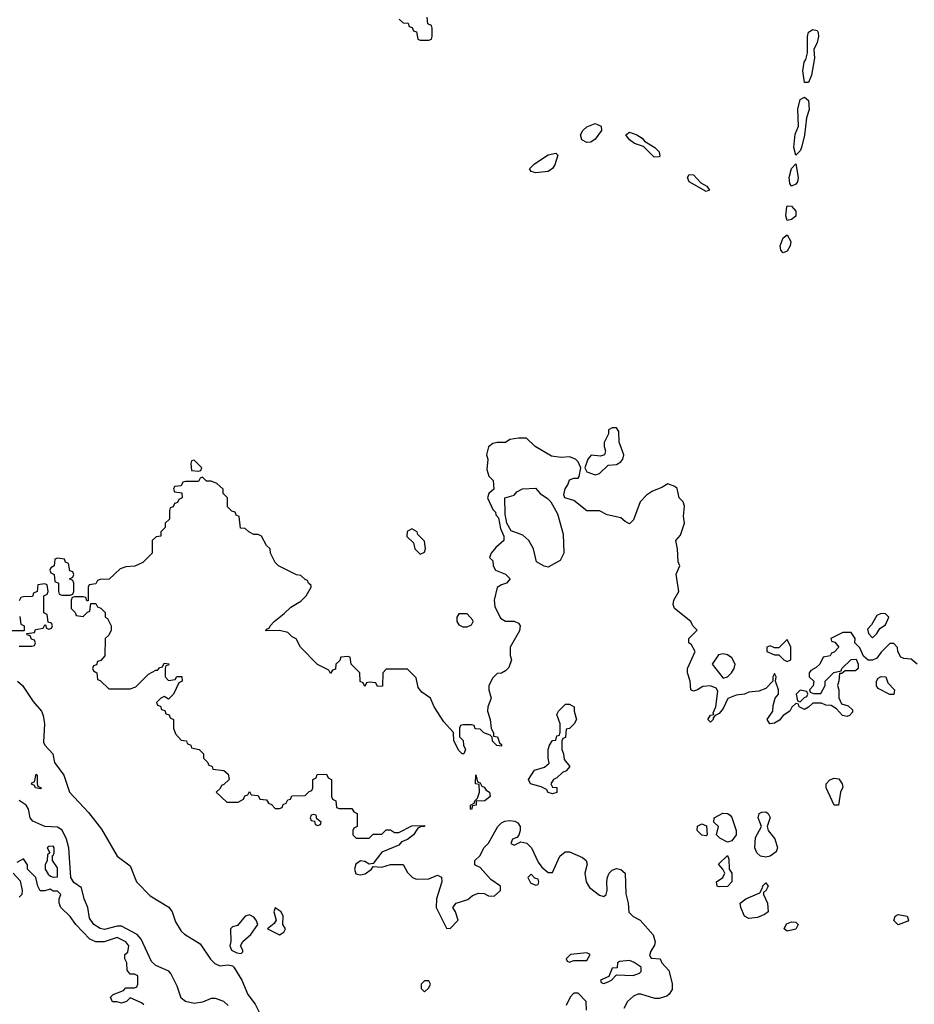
# Model space of a CAD drawing. Header units: inches. Extents: x 2380053 to 2584298, y 380219 to 546618.
# Tile 623 of 656: x 2533713 to 2537905, y 442496 to 447109. Entities that reach past the tile are written whole.
import ezdxf

# ---------------------------------------------------------------- set-up
doc = ezdxf.new("R2010")
doc.units = ezdxf.units.IN
doc.header["$MEASUREMENT"] = 0
doc.layers.add('C5434', color=7, linetype='Continuous')

msp = doc.modelspace()

# ---------------------------------------------------------------- linework, layer by layer
at = {"layer": 'C5434', "color": 2}
for points, elevation in [([(2535491.6, 447111.6), (2535510, 447094), (2535532.7, 447092.7), (2535538, 447078), (2535552.7, 447072.7), (2535558, 447058), (2535572.7, 447052.7), (2535578, 447018), (2535590, 447014), (2535630, 447014), (2535642, 447018), (2535646, 447030), (2535646, 447070), (2535642, 447082), (2535626, 447090), (2535622, 447122)], 34), ([(2537918, 444090), (2537890, 444114), (2537856.4, 444116.4), (2537842, 444122), (2537828, 444150), (2537827.3, 444167.3), (2537810, 444186), (2537790, 444186), (2537750, 444146), (2537730, 444118), (2537710, 444108), (2537688.4, 444108.4), (2537667.3, 444127.3), (2537650, 444166), (2537626, 444190), (2537628, 444210), (2537610, 444238), (2537570, 444238), (2537514, 444210), (2537518, 444198), (2537532.7, 444192.7), (2537552, 444170), (2537530, 444146), (2537518, 444142), (2537511.6, 444128.4), (2537478, 444122), (2537462, 444090), (2537445.4, 444074.6), (2537419.6, 444060.4), (2537412, 444050), (2537412, 444030), (2537434, 444010), (2537431.6, 443988.4), (2537414, 443970), (2537418, 443958), (2537432.7, 443952.7), (2537467.3, 443952.7), (2537488, 443990), (2537488, 444010), (2537528.9, 444051.1), (2537562, 444058), (2537566, 444070), (2537608.9, 444111.1), (2537632.7, 444112.7), (2537642, 444090), (2537642, 444070), (2537630, 444058), (2537582, 444058), (2537566, 444046), (2537554, 444046), (2537551.3, 444010), (2537544.7, 443990), (2537551.3, 443970), (2537551.6, 443931.6), (2537564.7, 443904.7), (2537595.3, 443895.3), (2537616, 443876), (2537615.3, 443864.7), (2537602, 443850), (2537590, 443845.2), (2537569.4, 443849.4), (2537540.4, 443880.4), (2537516.4, 443896.4), (2537490, 443898), (2537470, 443908), (2537430, 443908), (2537410, 443888), (2537390, 443878), (2537366, 443890), (2537362, 443902), (2537350, 443906), (2537331.6, 443888.4), (2537322, 443870), (2537290, 443848.7), (2537272.8, 443827.2), (2537250, 443814), (2537228, 443810), (2537215.3, 443830), (2537242, 443870), (2537243.1, 443896.9), (2537254, 443930), (2537268.7, 443950), (2537268.7, 443970), (2537255.3, 444010), (2537258, 444030), (2537250, 444046), (2537242, 444030), (2537242, 444010), (2537210, 443975.3), (2537176.9, 443963.1), (2537130, 443959), (2537110, 443949.3), (2537070, 443945.2), (2537030.7, 443929.3), (2537010, 443882), (2536990, 443859), (2536972, 443850), (2536962, 443838), (2536962, 443830), (2536950, 443818), (2536938, 443830), (2536950, 443851.3), (2536966, 443854), (2536962, 443862), (2536975.3, 443890), (2536984, 443964), (2536977.2, 443977.2), (2536950, 443989.2), (2536914.4, 443985.6), (2536890, 443969.2), (2536870, 443964), (2536858, 443970), (2536855.3, 444010), (2536842, 444050), (2536842, 444070), (2536878, 444150), (2536860.4, 444180.4), (2536848.7, 444190), (2536848.7, 444210), (2536888, 444250), (2536868, 444270), (2536858, 444290), (2536782, 444350), (2536775.3, 444370), (2536778, 444390), (2536802, 444430), (2536788.7, 444511.3), (2536806, 444550), (2536798, 444570), (2536795.3, 444630), (2536788, 444670), (2536810, 444694), (2536828.7, 444750), (2536824, 444784), (2536828.7, 444830), (2536822, 444850), (2536804, 444870), (2536793.6, 444913.6), (2536783.1, 444923.1), (2536750, 444935.3), (2536722.5, 444917.5), (2536678.8, 444901.2), (2536650, 444882), (2536621, 444850), (2536590, 444766), (2536570, 444748), (2536550, 444758), (2536530, 444775.3), (2536466, 444790), (2536430, 444808), (2536370, 444809), (2536310, 444856), (2536268, 444870), (2536263.1, 444883.1), (2536269.3, 444910.7), (2536282, 444930), (2536290, 444954), (2536310, 444962), (2536330, 444962), (2536335.3, 444970), (2536342, 445010), (2536330, 445038), (2536318, 445050), (2536290, 445062), (2536250, 445059), (2536205.2, 445065.2), (2536129.1, 445109.1), (2536088.4, 445148.4), (2536050, 445148.7), (2536010, 445142), (2535990, 445128.7), (2535950, 445129), (2535930, 445124), (2535910, 445108), (2535901, 445070), (2535906, 445050), (2535902, 445002), (2535911, 444971), (2535932, 444950), (2535934, 444910), (2535912, 444890), (2535904.7, 444870), (2535930, 444814), (2535942, 444802), (2535944.7, 444790), (2535956, 444776), (2535965.4, 444725.4), (2535982, 444690), (2535982, 444670), (2535943.5, 444636.5), (2535922, 444610), (2535914, 444590), (2535930, 444574), (2535931.3, 444550), (2535942, 444530), (2535990, 444512), (2536012, 444490), (2535994, 444470), (2535970, 444462), (2535951.1, 444448.9), (2535936, 444390), (2535939.6, 444359.6), (2535965.4, 444305.4), (2535990, 444292), (2536030, 444292), (2536050, 444282), (2536058, 444270), (2536054.4, 444245.6), (2536012, 444170), (2536012, 444130), (2536018, 444110), (2536005.4, 444074.6), (2535990, 444058), (2535970, 444048), (2535950, 444046), (2535930, 444026), (2535912, 443990), (2535912, 443970), (2535922.8, 443930), (2535906, 443890), (2535904.7, 443870), (2535918, 443830), (2535922, 443790), (2535932.7, 443767.3), (2535932.7, 443752.7), (2535951.3, 443750), (2535962, 443722), (2535970, 443714), (2535970, 443706), (2535948.7, 443708.7), (2535928.7, 443728.7), (2535927.3, 443747.3), (2535918, 443758), (2535888.4, 443768.4), (2535870, 443786), (2535847.3, 443787.3), (2535842, 443802), (2535830, 443806), (2535790, 443806), (2535778, 443802), (2535774, 443790), (2535774, 443750), (2535791.6, 443731.6), (2535792, 443710), (2535802, 443690), (2535794, 443670), (2535786, 443670), (2535770, 443686), (2535748, 443730), (2535746, 443770), (2535700.2, 443820.2), (2535655.3, 443890), (2535638, 443930), (2535598, 443958), (2535580.2, 443980.2), (2535570, 444026), (2535530, 444066), (2535430, 444066), (2535414, 444050), (2535412.7, 443987.3), (2535390, 443986), (2535382, 444002), (2535350, 444006), (2535338, 444002), (2535330, 443986), (2535322, 444002), (2535308.4, 444008.4), (2535306, 444050), (2535266, 444090), (2535262, 444122), (2535250, 444126), (2535218, 444122), (2535212.7, 444107.3), (2535194, 444090), (2535192.7, 444067.3), (2535178, 444062), (2535170, 444046), (2535162, 444062), (2535108.9, 444088.9), (2535028.9, 444168.9), (2535008.4, 444208.4), (2534990, 444218), (2534970, 444238), (2534930, 444248), (2534866, 444246), (2534870, 444254), (2534882, 444258), (2534886, 444270), (2534906, 444290), (2534952.9, 444327.1), (2534982.7, 444357.3), (2535030, 444384.7), (2535055.3, 444410), (2535078, 444450), (2535078, 444458), (2535066, 444470), (2535062, 444482), (2535050, 444486), (2535030, 444506), (2535010, 444508), (2534926, 444550), (2534910, 444566), (2534888, 444610), (2534886, 444630), (2534870, 444646), (2534846, 444690), (2534830, 444698), (2534810, 444698), (2534786, 444710), (2534770, 444726), (2534747.3, 444727.3), (2534742, 444782), (2534727.3, 444787.3), (2534722, 444802), (2534707.3, 444807.3), (2534687.3, 444827.3), (2534686, 444870), (2534666, 444890), (2534666, 444910), (2534636.4, 444936.4), (2534610, 444948), (2534588, 444948), (2534570, 444966), (2534558, 444962), (2534550, 444946), (2534490, 444946), (2534478, 444942), (2534470, 444926), (2534438, 444922), (2534434, 444910), (2534438, 444898), (2534472.7, 444892.7), (2534474, 444870), (2534458, 444862), (2534452.7, 444847.3), (2534438, 444842), (2534432.7, 444827.3), (2534418, 444822), (2534414, 444810), (2534414, 444770), (2534394, 444750), (2534394, 444730), (2534374, 444710), (2534374, 444690), (2534352.7, 444687.3), (2534334, 444670), (2534334, 444610), (2534290, 444566), (2534251.6, 444548.4), (2534210, 444546), (2534183.6, 444536.4), (2534131.6, 444488.4), (2534090, 444486), (2534078, 444482), (2534070, 444466), (2534038, 444462), (2534034, 444450), (2534034, 444386), (2534027.3, 444387.3), (2534022, 444402), (2534010, 444406), (2533970, 444406), (2533958, 444402), (2533954, 444390), (2533954, 444350), (2533972.7, 444332.7), (2533978, 444318), (2534010, 444314), (2534030, 444334), (2534042, 444338), (2534046, 444374), (2534070, 444374), (2534078, 444358), (2534092.7, 444352.7), (2534112.7, 444332.7), (2534114, 444310), (2534123.6, 444303.6), (2534142, 444270), (2534142, 444250), (2534130, 444226), (2534114, 444210), (2534111.6, 444128.4), (2534092.7, 444107.3), (2534078, 444102), (2534072.7, 444087.3), (2534058, 444082), (2534054, 444070), (2534058, 444058), (2534074, 444050), (2534078, 444018), (2534090, 444014), (2534130, 443974), (2534230, 443974), (2534256.4, 443983.6), (2534316.4, 444043.6), (2534350, 444062), (2534358, 444062), (2534370, 444074), (2534382, 444078), (2534390, 444094), (2534411.6, 444091.6), (2534410, 444086), (2534398, 444082), (2534394, 444070), (2534394, 444030), (2534410, 444014), (2534442, 444018), (2534448.4, 444031.6), (2534472.7, 444032.7), (2534474, 444010), (2534458, 444002), (2534434, 443950), (2534410, 443926), (2534390, 443938), (2534374, 443930), (2534354, 443910), (2534358, 443898), (2534372.7, 443892.7), (2534378, 443878), (2534392.7, 443872.7), (2534398, 443858), (2534412.7, 443852.7), (2534418, 443838), (2534434, 443830), (2534434, 443790), (2534443.6, 443763.6), (2534470, 443734), (2534494, 443730), (2534498, 443718), (2534514, 443710), (2534518, 443698), (2534554, 443690), (2534574, 443670), (2534574, 443650), (2534594, 443630), (2534598, 443618), (2534614, 443610), (2534618, 443598), (2534670, 443592), (2534690, 443574), (2534694, 443550), (2534670, 443526), (2534658, 443522), (2534652.7, 443507.3), (2534634, 443490), (2534683.6, 443443.6), (2534736.4, 443443.6), (2534762, 443458), (2534767.3, 443472.7), (2534782, 443478), (2534790, 443494), (2534798, 443478), (2534830, 443474), (2534838, 443458), (2534870, 443454), (2534878, 443438), (2534892.7, 443432.7), (2534910, 443414), (2534930, 443414), (2534942, 443418), (2534947.3, 443432.7), (2534962, 443438), (2534970, 443454), (2534982, 443458), (2534987.3, 443472.7), (2535050, 443474), (2535070, 443494), (2535082, 443498), (2535086, 443510), (2535086, 443550), (2535102, 443558), (2535107.3, 443572.7), (2535150, 443574), (2535158, 443558), (2535174, 443550), (2535174, 443470), (2535178, 443458), (2535194, 443450), (2535198, 443418), (2535210, 443414), (2535270, 443414), (2535278, 443398), (2535294, 443390), (2535294, 443330), (2535278, 443322), (2535274, 443310), (2535274, 443290), (2535290, 443274), (2535350, 443274), (2535370, 443294), (2535410, 443294), (2535430, 443314), (2535450, 443314), (2535470, 443302), (2535490, 443302), (2535550, 443332), (2535610, 443334), (2535610, 443329), (2535591.6, 443328.4), (2535578, 443322), (2535558, 443290), (2535530, 443269.2), (2535502.8, 443257.2), (2535490, 443242), (2535410, 443209.2), (2535370, 443155.3), (2535350, 443152.7), (2535330, 443165.2), (2535310, 443169), (2535287.3, 443152.7), (2535281, 443130), (2535287.5, 443107.5), (2535310, 443102.8), (2535332.1, 443107.9), (2535362, 443130), (2535370, 443142), (2535410, 443138.8), (2535450, 443150.8), (2535510, 443152), (2535530, 443114), (2535554, 443090), (2535570, 443082), (2535630, 443084.7), (2535670, 443102), (2535690, 443092), (2535691.3, 443070), (2535666, 442990), (2535664.7, 442950), (2535712.7, 442852.7), (2535730, 442852), (2535768, 442890), (2535755.3, 442930), (2535742, 442950), (2535758, 442970), (2535812.9, 442987.1), (2535834.6, 443005.4), (2535863.1, 443016.9), (2535890, 443016), (2535910, 443004.7), (2535936.4, 443003.6), (2535966, 443030), (2535966, 443050), (2535920.9, 443080.9), (2535870, 443138), (2535850, 443146), (2535846, 443150), (2535846, 443170), (2535868.4, 443191.6), (2535889.1, 443230.9), (2535910, 443252), (2535954, 443330), (2535970, 443346), (2535986.3, 443353.7), (2536010, 443357.3), (2536033.7, 443353.7), (2536046.8, 443346.8), (2536058, 443330), (2536058, 443310), (2536051.6, 443288.4), (2536042, 443278), (2536022, 443270), (2536014, 443250), (2536030, 443242), (2536062, 443258), (2536090, 443251.3), (2536111, 443230), (2536142, 443162), (2536159.6, 443139.6), (2536190, 443114), (2536210, 443114), (2536244, 443190), (2536269.6, 443210.4), (2536290, 443210.6), (2536350, 443184.9), (2536367.3, 443170), (2536372.4, 443152.4), (2536360.5, 443110), (2536367.7, 443070), (2536383.7, 443043.7), (2536430, 443007.7), (2536450, 443000.7), (2536461.2, 443010), (2536466.6, 443030), (2536464.2, 443070), (2536468.1, 443091.9), (2536474.5, 443110), (2536490, 443125.5), (2536510, 443132), (2536530, 443128.2), (2536550.3, 443110.3), (2536554, 443014), (2536564.9, 442970), (2536568, 442928), (2536587.3, 442907.3), (2536621, 442890), (2536681.7, 442821.7), (2536690.7, 442789.3), (2536687.3, 442772.7), (2536670, 442746), (2536664.7, 442724.7), (2536672.7, 442712.7), (2536714, 442710), (2536722, 442690), (2536754.4, 442654.4), (2536770, 442594), (2536770, 442566), (2536756.9, 442543.1), (2536745.4, 442534.6), (2536710, 442524), (2536690, 442524), (2536623.1, 442543.1), (2536610, 442544), (2536590, 442534), (2536561, 442510), (2536543.5, 442476.5)], 34), ([(2533710, 444174), (2533770, 444174), (2533782, 444178), (2533786, 444190), (2533782, 444202), (2533767.3, 444207.3), (2533762, 444222), (2533747.3, 444227.3), (2533746, 444234), (2533782, 444238), (2533787.3, 444252.7), (2533822, 444258), (2533830, 444274), (2533834, 444274), (2533838, 444258), (2533850, 444254), (2533862, 444258), (2533866, 444270), (2533862, 444282), (2533846, 444286), (2533842, 444322), (2533826, 444330), (2533826, 444410), (2533842, 444418), (2533846, 444430), (2533842, 444462), (2533830, 444466), (2533798, 444462), (2533794, 444430), (2533778, 444422), (2533772.7, 444407.3), (2533730, 444406), (2533718, 444402), (2533710, 444386)], 34), ([(2533712.7, 444312.7), (2533718, 444278), (2533734, 444270), (2533734, 444246), (2533670, 444246)], 34), ([(2533702, 444010), (2533726, 443990), (2533775.4, 443915.4), (2533814.9, 443870), (2533822.8, 443850), (2533829.1, 443810), (2533825, 443725), (2533830.3, 443710), (2533867.8, 443670), (2533875.6, 443630), (2533919, 443570), (2533946, 443490), (2534034.6, 443394.6), (2534096.7, 443316.7), (2534170, 443190.5), (2534230, 443144.9), (2534260.5, 443070), (2534324.5, 443004.5), (2534411, 442951), (2534427.4, 442930), (2534443.2, 442883.2), (2534470, 442839.3), (2534485.1, 442825.1), (2534558.9, 442778.9), (2534607.4, 442707.4), (2534627, 442687), (2534650, 442677.1), (2534690, 442682), (2534710, 442677), (2534717, 442670), (2534754.3, 442610), (2534782, 442542), (2534816.7, 442496.7), (2534860.7, 442410)], 30), ([(2534689.3, 442490), (2534670, 442509.3), (2534630, 442522.9), (2534610, 442523.6), (2534570, 442506), (2534530, 442499.6), (2534490, 442509.5), (2534470, 442525.1), (2534450, 442581.2), (2534420.5, 442640.5), (2534411, 442651), (2534350, 442678), (2534330, 442696.2), (2534282.2, 442802.2), (2534263.3, 442823.3), (2534190, 442862.2), (2534170, 442862.4), (2534110, 442846.4), (2534090, 442851.3), (2534060.7, 442870), (2534039.5, 442899.5), (2534032, 442950), (2534015.6, 442990), (2534002.3, 443042.3), (2533967.1, 443067.1), (2533953, 443090), (2533943.1, 443230), (2533932.6, 443270), (2533911.6, 443311.6), (2533890, 443325.7), (2533830, 443328.6), (2533774.3, 443354.3), (2533762, 443370), (2533754, 443410), (2533743.6, 443430), (2533710.7, 443450.7)], 30), ([(2534294, 442494), (2534283.1, 442503.1), (2534230, 442526), (2534214, 442510), (2534190, 442502), (2534170, 442508), (2534147.3, 442507.3), (2534138, 442530), (2534150, 442542), (2534199, 442561), (2534210, 442574), (2534250, 442574), (2534262, 442578), (2534266, 442590), (2534266, 442630), (2534250, 442638), (2534230, 442638), (2534216.4, 442656.4), (2534215.3, 442690), (2534206, 442710), (2534206, 442730), (2534219, 442741), (2534224, 442770), (2534210, 442788.7), (2534170, 442808.7), (2534108.9, 442788.9), (2534070, 442789), (2534041.6, 442801.6), (2533976, 442870), (2533950, 442908), (2533906, 442950), (2533898, 442970), (2533898, 442990), (2533906, 443010), (2533890, 443026), (2533870, 443026), (2533855.3, 443035.3), (2533830, 443028), (2533808.7, 443028.7), (2533798, 443050), (2533788, 443090), (2533749, 443129), (2533748.7, 443150), (2533730, 443178), (2533699.6, 443160.4)], 34), ([(2533682, 443110), (2533714.8, 443074.8), (2533724.7, 443030), (2533722, 443010), (2533710, 442998)], 34), ([(2536368.4, 442468.4), (2536368, 442510), (2536330, 442548), (2536310, 442548), (2536292, 442530), (2536274, 442490)], 34)]:
    msp.add_lwpolyline(points, dxfattribs=dict(at, elevation=elevation))
for points, elevation in [([(2537390, 446815.3), (2537383.5, 446870), (2537389.7, 446910), (2537397.6, 446922.4), (2537405.4, 446954.6), (2537405.4, 447030), (2537409.7, 447050.3), (2537430, 447062.8), (2537450, 447058.8), (2537454.9, 447050), (2537455.8, 447030), (2537450, 447002), (2537434.8, 446970), (2537438, 446930), (2537424, 446850), (2537410, 446815.3)], 30), ([(2537350, 446475.3), (2537340.5, 446510), (2537346.6, 446573.4), (2537362.7, 446610), (2537358.9, 446690), (2537370, 446736), (2537390, 446746.8), (2537410, 446731.3), (2537411.8, 446688.2), (2537400.7, 446650), (2537390, 446568), (2537376.3, 446510), (2537370, 446495.3)], 30), ([(2536370, 446534), (2536346.7, 446546.7), (2536341.6, 446570), (2536351.8, 446590), (2536370, 446608.2), (2536410, 446623.1), (2536437.3, 446610), (2536439.3, 446590), (2536410, 446549.5), (2536390, 446536.2)], 30), ([(2536685.7, 446465.7), (2536635.5, 446515.5), (2536594, 446530), (2536570, 446547), (2536554, 446570), (2536570, 446582.8), (2536604.7, 446570), (2536630, 446554), (2536640.4, 446540.4), (2536690, 446510.6), (2536710.3, 446490.3), (2536713.4, 446470), (2536710, 446467)], 30), ([(2536132.1, 446392.1), (2536110, 446399), (2536101.2, 446410), (2536125.1, 446434.9), (2536190, 446477.1), (2536224.7, 446484.7), (2536234.4, 446474.4), (2536221.3, 446430), (2536210, 446412.3), (2536190, 446398.4)], 30), ([(2537330, 446329), (2537322.4, 446342.4), (2537318.7, 446370), (2537330, 446412), (2537350, 446434), (2537360.7, 446370), (2537357.3, 446350), (2537350, 446339)], 30), ([(2536930, 446304.5), (2536849.7, 446349.7), (2536841.6, 446370), (2536850, 446384), (2536870, 446382), (2536904.5, 446344.5), (2536933.4, 446330), (2536944.7, 446310)], 30), ([(2537310, 446168.7), (2537303, 446190), (2537308, 446232), (2537310, 446238), (2537330, 446236), (2537350, 446212), (2537350.3, 446189.7), (2537330, 446173.2)], 30), ([(2537290, 446017), (2537279.6, 446030), (2537276.3, 446050), (2537290, 446086.8), (2537310, 446101), (2537326, 446070), (2537323.7, 446050), (2537310, 446025.1)], 30), ([(2536510, 445198), (2536490, 445198), (2536472.7, 445187.3), (2536471.6, 445168.4), (2536451.6, 445128.4), (2536451.3, 445110), (2536458, 445090), (2536454, 445070), (2536435.3, 445064.7), (2536391, 445069), (2536376, 445050), (2536362, 445010), (2536371, 444991), (2536410, 444977.3), (2536430, 444984), (2536470, 445022), (2536510, 445024.7), (2536530, 445038), (2536539, 445050), (2536544, 445070), (2536522, 445130), (2536520.4, 445180.4)], 34), ([(2534530, 445046), (2534518, 445042), (2534514, 445030), (2534518, 444998), (2534550, 444994), (2534562, 444998), (2534566, 445010)], 34), ([(2536190, 444544), (2536170, 444548.7), (2536135.3, 444570), (2536121.2, 444630), (2536099, 444670), (2536070, 444694), (2536015.3, 444715.3), (2535995.3, 444750), (2535987.3, 444792.7), (2535986, 444870), (2536030, 444882), (2536043.1, 444896.9), (2536068.7, 444911.3), (2536130, 444914), (2536152, 444890), (2536186.8, 444866.8), (2536202, 444850), (2536233.7, 444793.7), (2536259.8, 444699.8), (2536262.8, 444610), (2536244.9, 444575.1)], 34), ([(2535550, 444724), (2535528, 444712), (2535527.5, 444687.5), (2535558, 444658), (2535564.7, 444630), (2535590, 444604.7), (2535610, 444614), (2535614, 444630), (2535610, 444666), (2535578, 444698), (2535575.3, 444710)], 34), ([(2533890, 444586), (2533878, 444582), (2533874, 444550), (2533858, 444542), (2533854, 444530), (2533858, 444518), (2533874, 444510), (2533878, 444478), (2533894, 444470), (2533894, 444430), (2533898, 444418), (2533910, 444414), (2533950, 444414), (2533962, 444418), (2533966, 444430), (2533966, 444470), (2533962, 444482), (2533946, 444490), (2533962, 444498), (2533966, 444510), (2533962, 444522), (2533947.3, 444527.3), (2533942, 444562), (2533927.3, 444567.3), (2533922, 444582)], 34), ([(2535810, 444326), (2535770, 444326), (2535762, 444310), (2535762, 444290), (2535770, 444274), (2535790, 444264.7), (2535810, 444264.7), (2535830, 444274), (2535838, 444290), (2535836.4, 444296.4)], 34), ([(2537750, 444328), (2537730, 444318), (2537705.4, 444274.6), (2537686.4, 444253.6), (2537690, 444234), (2537710, 444214), (2537730, 444234), (2537743.1, 444256.9), (2537770, 444274), (2537786, 444310), (2537770, 444326)], 34), ([(2537310, 444206), (2537270, 444166), (2537250, 444166), (2537230, 444175.3), (2537214, 444170), (2537214, 444150), (2537250, 444134), (2537270, 444134), (2537294, 444110), (2537310, 444102), (2537326, 444110), (2537326, 444170)], 34), ([(2537010, 444139), (2536987.1, 444132.9), (2536958, 444090), (2537010, 444024.7), (2537030, 444031), (2537049, 444050), (2537061.2, 444070), (2537065.2, 444090), (2537050, 444119), (2537030, 444134)], 34), ([(2537790, 443948), (2537736.4, 443976.4), (2537728.7, 443988.7), (2537728, 444010), (2537736.4, 444023.6), (2537750, 444032), (2537771.3, 444031.3), (2537782, 444002), (2537812, 443970), (2537810, 443948)], 34), ([(2537370, 443968), (2537352, 443950), (2537358, 443918), (2537370, 443914), (2537390, 443934), (2537402, 443938), (2537406, 443950), (2537402, 443962)], 34), ([(2536210, 443482), (2536190, 443489), (2536182, 443502), (2536156, 443516), (2536106, 443530), (2536098, 443550), (2536126, 443594), (2536172.9, 443607.1), (2536194, 443626), (2536189.2, 443649.2), (2536189.2, 443690), (2536195.3, 443710), (2536210, 443732), (2536226, 443734), (2536230, 443754), (2536242, 443758), (2536246, 443770), (2536246, 443810), (2536230, 443854), (2536238, 443870), (2536270, 443902), (2536290, 443902), (2536311.3, 443890), (2536311.3, 443870), (2536322, 443830), (2536312, 443810), (2536290, 443788), (2536274, 443786), (2536270, 443746), (2536258, 443742), (2536254, 443730), (2536254, 443690), (2536262, 443670), (2536263.6, 443643.6), (2536291, 443610), (2536274, 443590), (2536256.9, 443583.1), (2536230, 443558), (2536214, 443550), (2536202, 443530), (2536210, 443514), (2536230, 443512), (2536230, 443488)], 34), ([(2533810, 443506), (2533786, 443510), (2533782, 443522), (2533768.4, 443528.4), (2533770, 443534), (2533782, 443538), (2533790, 443574), (2533794, 443570), (2533794, 443530), (2533798, 443518), (2533814, 443510)], 26), ([(2535830, 443409.2), (2535826, 443410), (2535826, 443430), (2535842, 443438), (2535846, 443450), (2535858, 443462), (2535868, 443490), (2535866, 443526), (2535848.7, 443530), (2535850, 443572), (2535858, 443538), (2535870, 443534), (2535878, 443518), (2535890, 443514), (2535899.6, 443499.6), (2535914, 443490), (2535918, 443470), (2535892, 443450), (2535852.7, 443447.3), (2535851.3, 443430), (2535834, 443426)], 34), ([(2537550, 443429), (2537529, 443430), (2537492.7, 443510), (2537492.7, 443530), (2537510, 443547.3), (2537530, 443556.4), (2537552.1, 443552.1), (2537567.3, 443530), (2537570, 443514), (2537558.8, 443490)], 34), ([(2535090, 443386), (2535078, 443382), (2535074, 443370), (2535078, 443358), (2535094, 443354), (2535098, 443338), (2535110, 443334), (2535122, 443338), (2535126, 443350), (2535106, 443366), (2535102, 443382)], 34), ([(2537030, 443255.3), (2536994.6, 443274.6), (2536978, 443290), (2536988, 443330), (2536966, 443350), (2536968, 443370), (2537007.6, 443392.4), (2537030, 443390.7), (2537042, 443382), (2537050, 443371.3), (2537070.5, 443310.5), (2537070.4, 443289.6), (2537050, 443262)], 34), ([(2537210, 443186), (2537185.2, 443190), (2537166.7, 443206.7), (2537157.6, 443230), (2537161.6, 443278.4), (2537189, 443330), (2537174, 443370), (2537179, 443390), (2537190, 443397.3), (2537210, 443398.8), (2537221, 443390), (2537230, 443372), (2537216, 443330), (2537221, 443310), (2537251.7, 443271.7), (2537264.4, 443230), (2537258, 443210), (2537230, 443189.6)], 34), ([(2536930, 443286), (2536910, 443288), (2536888, 443310), (2536889.3, 443330.7), (2536910, 443342), (2536932, 443332), (2536934, 443290)], 34), ([(2533870, 443238), (2533850, 443235.3), (2533842, 443230), (2533854, 443206), (2533843.6, 443196.4), (2533842, 443170), (2533832, 443150), (2533831.3, 443130), (2533845.4, 443105.4), (2533856.9, 443096.9), (2533870, 443091.3), (2533890, 443094), (2533890, 443135.3), (2533866, 443170), (2533866, 443194), (2533870, 443194), (2533873.6, 443206.4), (2533874, 443230)], 34), ([(2536990, 443046), (2536982, 443050), (2536978, 443070), (2537008, 443090), (2537018, 443110), (2537008, 443130), (2536987.3, 443152.7), (2537030, 443194), (2537036, 443176), (2537038, 443130), (2537050.8, 443110), (2537050.8, 443070), (2537030, 443049)], 34), ([(2536110, 443106), (2536094, 443090), (2536106, 443066), (2536130, 443054), (2536142, 443058), (2536146, 443070), (2536142, 443082), (2536127.3, 443087.3)], 34), ([(2537130, 442899), (2537110, 442908.7), (2537092.7, 442950), (2537089.5, 442970.5), (2537115.3, 442990), (2537182, 443018), (2537195.3, 443044.7), (2537194, 443050), (2537210, 443066), (2537220.7, 443050), (2537210, 443028), (2537198, 443022), (2537198, 443010), (2537217.3, 442970), (2537221, 442930), (2537203, 442917), (2537170, 442903.7)], 34), ([(2534790, 442916), (2534770, 442909), (2534733.7, 442866.3), (2534710, 442859), (2534701, 442850), (2534702, 442790), (2534698, 442770), (2534706, 442750), (2534730, 442738), (2534750, 442734), (2534758, 442742), (2534758, 442750), (2534748, 442770), (2534758, 442790), (2534796.5, 442823.5), (2534828.7, 442870), (2534821.2, 442890), (2534810, 442904)], 34), ([(2534910, 442948), (2534904, 442930), (2534914, 442890), (2534904.7, 442875.3), (2534874, 442850), (2534930, 442822), (2534950, 442834), (2534958, 442850), (2534946, 442870), (2534948, 442910), (2534938, 442930)], 34), ([(2537830, 442869.3), (2537809.6, 442889.6), (2537815.3, 442910), (2537830, 442917.3), (2537872, 442910), (2537878, 442890), (2537874.4, 442885.6)], 34), ([(2537310, 442839), (2537295.3, 442850), (2537307, 442873), (2537330, 442882.8), (2537350, 442881), (2537361, 442870), (2537350, 442849)], 34), ([(2536370, 442738), (2536294, 442730), (2536274, 442710), (2536278, 442698), (2536290, 442694), (2536310, 442702), (2536370, 442702), (2536386, 442730)], 34), ([(2536570, 442702), (2536523.6, 442696.4), (2536514, 442690), (2536512.7, 442667.3), (2536490, 442666), (2536474, 442626), (2536434, 442610), (2536438, 442598), (2536450, 442594), (2536470, 442602), (2536486, 442610), (2536510, 442634), (2536588.4, 442631.6), (2536618, 442642), (2536626, 442650), (2536626, 442670), (2536592.9, 442692.9)], 34), ([(2535630, 442606), (2535610, 442606), (2535594, 442590), (2535594, 442570), (2535610, 442554), (2535630, 442574), (2535638, 442590)], 34)]:
    msp.add_lwpolyline(points, close=True, dxfattribs=dict(at, elevation=elevation))

doc.saveas('drawing.dxf')
